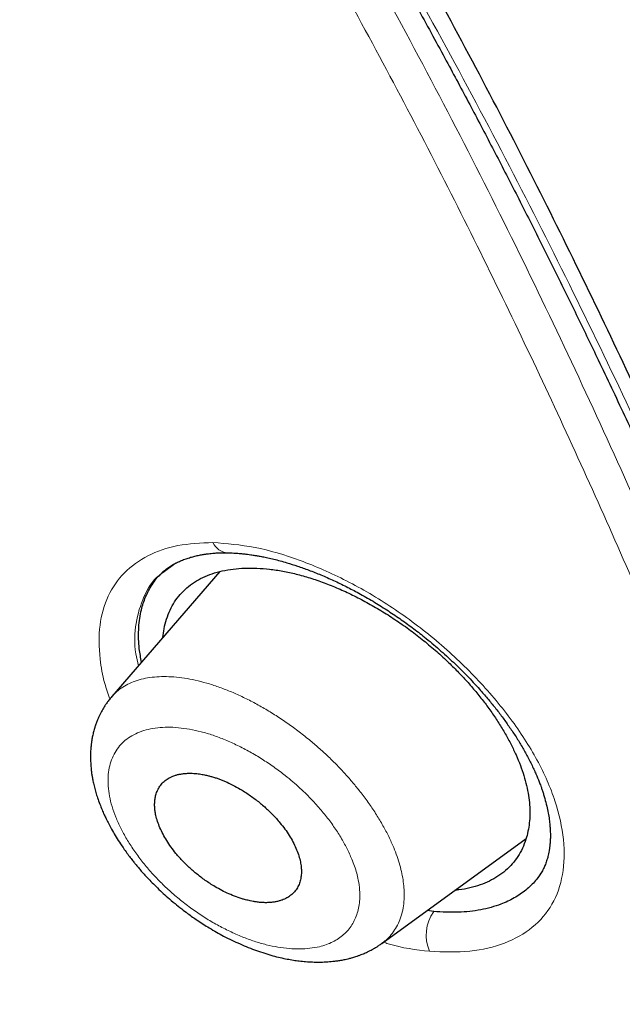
# Model space of a CAD drawing. Header units: millimetres. Extents: x 8 to 473, y 11 to 654.
# Tile 160 of 656: x 439 to 445, y 172 to 183. Entities that reach past the tile are written whole.
import ezdxf

# ---------------------------------------------------------------- set-up
doc = ezdxf.new("R2010")
doc.units = ezdxf.units.MM

msp = doc.modelspace()

# ---------------------------------------------------------------- linework, layer by layer
at = {"color": 8, "linetype": 'Continuous', "lineweight": 0}
for p, q in [((440.526, 176.733), (440.389, 176.633)), ((443.19, 173.043), (443.26, 173.032))]:
    msp.add_line(p, q, dxfattribs=at)
at = {"color": 7, "linetype": 'Continuous', "lineweight": 30}
for p, q in [((440.399, 176.645), (440.437, 176.679)), ((440.992, 176.641), (439.844, 175.314)), ((440.389, 176.633), (440.377, 176.624)), ((442.71, 172.694), (444.241, 173.809)), ((443.26, 173.033), (443.19, 173.043)), ((442.709, 172.695), (442.708, 172.694))]:
    msp.add_line(p, q, dxfattribs=at)
at = {"color": 8, "linetype": 'Continuous', "lineweight": 0}
for centre, radius, start, end in [((441.088, 177.028), 0.188, 204.6852, 265.4411), ((443.605, 172.784), 0.425, 144.2475, 204.1453)]:
    msp.add_arc(centre, radius, start, end, dxfattribs=at)
at = {"color": 7, "linetype": 'Continuous', "lineweight": 30}
for points, knots in [([(461.434, 127.874), (461.503, 128.563), (461.639, 129.933), (461.54, 132.212), (461.29, 134.581), (460.901, 137.032), (460.362, 139.8), (459.645, 142.896), (458.744, 146.322), (457.642, 150.206), (456.345, 154.543), (454.93, 159.312), (453.45, 164.132), (451.817, 169.061), (450.26, 173.284), (448.852, 176.755), (447.679, 179.425), (446.358, 182.169), (444.847, 184.993), (443.205, 187.727), (441.44, 190.34), (439.591, 192.787), (437.567, 195.163), (435.439, 197.421), (433.265, 199.554), (430.707, 201.901), (427.767, 204.412), (424.458, 207.034), (421.166, 209.481), (417.898, 211.771), (414.664, 213.894), (411.475, 215.849), (408.338, 217.655), (405.242, 219.372), (402.157, 221.077), (399.085, 222.71), (396.044, 224.214), (393.06, 225.541), (390.158, 226.671), (387.349, 227.606), (384.65, 228.31), (382.381, 228.689), (380.529, 228.788), (379.054, 228.678), (377.734, 228.33), (376.634, 227.685), (375.805, 226.721), (375.206, 225.417), (374.869, 224.029), (374.819, 222.972), (374.8, 222.571)], [0, 0, 0, 0, 0.0200047, 0.0398126, 0.0594823, 0.0790442, 0.098539, 0.1240032, 0.1493793, 0.1746635, 0.2089867, 0.2432628, 0.2776948, 0.3122934, 0.3470638, 0.3645565, 0.3821766, 0.3999474, 0.417905, 0.4360854, 0.4514078, 0.4669063, 0.4824142, 0.4977299, 0.5128612, 0.5278497, 0.5501285, 0.5722459, 0.5942634, 0.6162413, 0.6382062, 0.660093, 0.6818368, 0.7033851, 0.7249325, 0.7466767, 0.7685648, 0.7905255, 0.8125089, 0.8345238, 0.8566401, 0.8789195, 0.893908, 0.9090407, 0.9243532, 0.9398664, 0.9553564, 0.9706894, 0.9888644, 1, 1, 1, 1]), ([(459.222, 127.783), (459.279, 128.334), (459.392, 129.433), (459.354, 131.24), (459.203, 133.126), (458.946, 135.084), (458.606, 137.096), (458.12, 139.544), (457.444, 142.453), (456.55, 145.836), (455.526, 149.427), (454.387, 153.21), (453.193, 157.163), (451.97, 161.137), (450.669, 165.161), (449.243, 169.258), (447.913, 172.748), (446.74, 175.593), (445.791, 177.759), (444.755, 179.961), (443.615, 182.199), (442.353, 184.472), (441.065, 186.581), (439.779, 188.505), (438.531, 190.231), (437.189, 191.934), (435.607, 193.78), (433.775, 195.737), (431.713, 197.775), (429.472, 199.849), (427.063, 201.942), (424.497, 204.038), (421.926, 206.024), (419.361, 207.91), (416.594, 209.848), (413.637, 211.799), (410.505, 213.728), (407.407, 215.519), (404.335, 217.224), (401.274, 218.913), (398.238, 220.521), (395.247, 221.992), (392.516, 223.197), (390.046, 224.162), (387.827, 224.928), (385.677, 225.555), (383.612, 226.025), (381.762, 226.295), (380.136, 226.366), (378.734, 226.248), (377.595, 225.937), (376.712, 225.458), (376.055, 224.861), (375.536, 224.114), (375.103, 223.143), (374.794, 221.92), (374.634, 220.435), (374.621, 218.835), (374.727, 217.149), (374.931, 215.396), (375.305, 212.994), (375.923, 209.899), (376.848, 206.079), (377.905, 202.19), (379.046, 198.262), (380.219, 194.321), (381.349, 190.585), (382.48, 187.024), (383.628, 183.631), (384.881, 180.183), (386.104, 177.101), (386.984, 174.991), (387.408, 174.052), (387.49, 173.87)], [0, 0, 0, 0, 0.012215, 0.024412, 0.036596, 0.048766, 0.060927, 0.073082, 0.092172, 0.111249, 0.13031, 0.151946, 0.173571, 0.195212, 0.216878, 0.238563, 0.260269, 0.271132, 0.282006, 0.292893, 0.303792, 0.314705, 0.32563, 0.333834, 0.342045, 0.350258, 0.35847, 0.369407, 0.38033, 0.391239, 0.404312, 0.417369, 0.430424, 0.443476, 0.456526, 0.472832, 0.489119, 0.505383, 0.521624, 0.537868, 0.55414, 0.570431, 0.586733, 0.59978, 0.61283, 0.625882, 0.638943, 0.652018, 0.662926, 0.673848, 0.684783, 0.692993, 0.701206, 0.709417, 0.717621, 0.728547, 0.739459, 0.750357, 0.761244, 0.772118, 0.782981, 0.804686, 0.826372, 0.848038, 0.869678, 0.891304, 0.912939, 0.931134, 0.949343, 0.967563, 0.985796, 0.997263, 1, 1, 1, 1]), ([(404.423, 216.669), (404.504, 216.624), (404.661, 216.537), (404.892, 216.409), (405.115, 216.285), (405.328, 216.167), (405.533, 216.053), (405.725, 215.946), (405.904, 215.846), (406.072, 215.752), (406.232, 215.663), (406.384, 215.578), (406.534, 215.494), (406.679, 215.412), (406.82, 215.333), (406.951, 215.259), (407.073, 215.191), (407.187, 215.126), (407.298, 215.064), (407.409, 215.001), (407.616, 214.884), (407.923, 214.709), (408.331, 214.476), (408.745, 214.238), (409.271, 213.934), (409.908, 213.562), (410.657, 213.119), (411.407, 212.667), (412.164, 212.204), (412.928, 211.729), (413.699, 211.24), (414.471, 210.743), (415.246, 210.236), (416.023, 209.719), (416.801, 209.192), (417.563, 208.668), (418.308, 208.148), (419.037, 207.632), (419.638, 207.2), (420.111, 206.857), (420.455, 206.605), (420.8, 206.352), (421.146, 206.095), (421.464, 205.858), (421.754, 205.641), (422.015, 205.444), (422.281, 205.242), (422.552, 205.036), (422.825, 204.827), (423.096, 204.618), (423.329, 204.437), (423.525, 204.285), (423.683, 204.162), (423.839, 204.039), (423.993, 203.919), (424.129, 203.812), (424.244, 203.721), (424.339, 203.646), (424.412, 203.588), (424.465, 203.545), (424.502, 203.517), (424.535, 203.49), (424.563, 203.468), (424.584, 203.451), (424.6, 203.438), (424.616, 203.426), (424.636, 203.409), (424.662, 203.389), (424.699, 203.36), (424.747, 203.321), (424.808, 203.273), (424.876, 203.218), (424.95, 203.158), (425.029, 203.095), (425.111, 203.029), (425.194, 202.962), (425.277, 202.895), (425.429, 202.772), (425.649, 202.593), (425.934, 202.36), (426.22, 202.124), (426.508, 201.886), (426.8, 201.643), (427.092, 201.397), (427.387, 201.147), (427.641, 200.931), (427.853, 200.749), (428.022, 200.603), (428.193, 200.455), (428.363, 200.307), (428.528, 200.163), (428.685, 200.025), (428.832, 199.896), (428.971, 199.773), (429.093, 199.665), (429.199, 199.571), (429.291, 199.489), (429.377, 199.412), (429.46, 199.337), (429.552, 199.255), (429.659, 199.159), (429.783, 199.046), (429.917, 198.925), (430.06, 198.795), (430.213, 198.655), (430.375, 198.506), (430.545, 198.35), (430.717, 198.19), (430.889, 198.03), (431.103, 197.829), (431.36, 197.587), (431.656, 197.306), (431.95, 197.023), (432.245, 196.737), (432.541, 196.446), (432.836, 196.154), (433.129, 195.86), (433.448, 195.537), (433.792, 195.184), (434.16, 194.801), (434.526, 194.414), (434.889, 194.024), (435.25, 193.631), (435.607, 193.234), (435.96, 192.835), (436.309, 192.433), (436.652, 192.03), (436.991, 191.625), (437.325, 191.218), (437.652, 190.811), (437.973, 190.404), (438.29, 189.995), (438.605, 189.58), (438.862, 189.236), (439.06, 188.966), (439.201, 188.773), (439.34, 188.58), (439.475, 188.39), (439.604, 188.209), (439.725, 188.037), (439.839, 187.874), (439.946, 187.719), (440.037, 187.588), (440.112, 187.478), (440.173, 187.388), (440.233, 187.3), (440.294, 187.21), (440.36, 187.112), (440.432, 187.005), (440.508, 186.89), (440.59, 186.767), (440.677, 186.634), (440.771, 186.491), (440.86, 186.353), (440.944, 186.223), (441.021, 186.101), (441.1, 185.979), (441.175, 185.861), (441.243, 185.752), (441.305, 185.654), (441.36, 185.567), (441.408, 185.489), (441.446, 185.428), (441.476, 185.38), (441.497, 185.346), (441.514, 185.318), (441.527, 185.298), (441.537, 185.281), (441.55, 185.26), (441.571, 185.227), (441.599, 185.18), (441.635, 185.122), (441.677, 185.053), (441.724, 184.977), (441.774, 184.895), (441.824, 184.812), (441.875, 184.729), (441.925, 184.644), (442.007, 184.508), (442.12, 184.319), (442.272, 184.061), (442.433, 183.785), (442.602, 183.492), (442.767, 183.201), (442.927, 182.916), (443.082, 182.637), (443.232, 182.363), (443.414, 182.028), (443.627, 181.631), (443.869, 181.17), (444.105, 180.712), (444.337, 180.254), (444.565, 179.798), (444.788, 179.343), (445.028, 178.843), (445.286, 178.299), (445.558, 177.711), (445.777, 177.229), (445.946, 176.85), (446.07, 176.571), (446.195, 176.286), (446.321, 175.996), (446.425, 175.754), (446.507, 175.561), (446.567, 175.419), (446.628, 175.276), (446.688, 175.133), (446.747, 174.993), (446.806, 174.851), (446.865, 174.708), (446.924, 174.566), (446.979, 174.433), (447.03, 174.309), (447.077, 174.193), (447.121, 174.086), (447.164, 173.98), (447.209, 173.869), (447.258, 173.748), (447.311, 173.615), (447.368, 173.474), (447.428, 173.323), (447.491, 173.165), (447.556, 172.998), (447.624, 172.827), (447.712, 172.602), (447.819, 172.328), (447.951, 171.987), (448.085, 171.636), (448.222, 171.275), (448.43, 170.723), (448.707, 169.977), (449.035, 169.073), (449.343, 168.207), (449.633, 167.377), (449.916, 166.55), (450.234, 165.609), (450.582, 164.555), (450.96, 163.389), (451.328, 162.228), (451.69, 161.072), (452.077, 159.813), (452.49, 158.452), (452.93, 156.99), (453.366, 155.53), (453.803, 154.071), (454.239, 152.614), (454.671, 151.161), (455.073, 149.793), (455.443, 148.511), (455.782, 147.316), (456.074, 146.261), (456.321, 145.346), (456.48, 144.746), (456.59, 144.323), (456.654, 144.073), (456.72, 143.816), (456.787, 143.553), (456.848, 143.309), (456.904, 143.087), (456.953, 142.888), (457.001, 142.692), (457.047, 142.503), (457.087, 142.34), (457.12, 142.2), (457.149, 142.081), (457.172, 141.983), (457.191, 141.903), (457.205, 141.844), (457.217, 141.791), (457.227, 141.748), (457.235, 141.715), (457.241, 141.691), (457.246, 141.668), (457.252, 141.642), (457.26, 141.61), (457.269, 141.569), (457.281, 141.518), (457.296, 141.455), (457.312, 141.386), (457.343, 141.249), (457.391, 141.042), (457.448, 140.789), (457.5, 140.552), (457.548, 140.333), (457.596, 140.114), (457.643, 139.896), (457.688, 139.682), (457.74, 139.434), (457.797, 139.154), (457.86, 138.842), (457.918, 138.544), (457.973, 138.257), (458.025, 137.979), (458.076, 137.701), (458.126, 137.422), (458.175, 137.14), (458.222, 136.863), (458.266, 136.592), (458.309, 136.327), (458.344, 136.097), (458.373, 135.907), (458.394, 135.763), (458.413, 135.628), (458.43, 135.509), (458.445, 135.404), (458.458, 135.312), (458.469, 135.227), (458.48, 135.143), (458.492, 135.055), (458.504, 134.963), (458.516, 134.864), (458.529, 134.761), (458.543, 134.652), (458.557, 134.535), (458.573, 134.391), (458.593, 134.22), (458.613, 134.026), (458.633, 133.832), (458.652, 133.64), (458.669, 133.448), (458.683, 133.293), (458.693, 133.172), (458.699, 133.087), (458.706, 133.002), (458.712, 132.919), (458.718, 132.842), (458.722, 132.773), (458.726, 132.713), (458.73, 132.661), (458.733, 132.615), (458.735, 132.577), (458.737, 132.544), (458.739, 132.516), (458.74, 132.487), (458.742, 132.454), (458.744, 132.416), (458.747, 132.372), (458.75, 132.323), (458.752, 132.268), (458.755, 132.209), (458.758, 132.143), (458.762, 132.072), (458.765, 131.995), (458.768, 131.912), (458.771, 131.824), (458.775, 131.725), (458.778, 131.62), (458.78, 131.51), (458.782, 131.405), (458.784, 131.304), (458.785, 131.208), (458.785, 131.12), (458.785, 131.038), (458.785, 130.968), (458.785, 130.906), (458.785, 130.848), (458.784, 130.787), (458.783, 130.721), (458.782, 130.643), (458.78, 130.551), (458.777, 130.444), (458.773, 130.347), (458.77, 130.26), (458.767, 130.186), (458.763, 130.11), (458.759, 130.036), (458.756, 129.966), (458.752, 129.902), (458.748, 129.844), (458.744, 129.792), (458.741, 129.745), (458.738, 129.703), (458.735, 129.665), (458.732, 129.634), (458.73, 129.607), (458.728, 129.585), (458.727, 129.566), (458.725, 129.549), (458.724, 129.531), (458.722, 129.509), (458.719, 129.481), (458.716, 129.447), (458.712, 129.406), (458.708, 129.36), (458.702, 129.307), (458.696, 129.248), (458.689, 129.183), (458.681, 129.111), (458.671, 129.034), (458.661, 128.952), (458.649, 128.863), (458.635, 128.768), (458.62, 128.668), (458.603, 128.563), (458.584, 128.452), (458.563, 128.336), (458.548, 128.257), (458.54, 128.217)], [0, 0, 0, 0, 0.00246, 0.004828, 0.007103, 0.009285, 0.011374, 0.013371, 0.015169, 0.016884, 0.018517, 0.020068, 0.021536, 0.023078, 0.024518, 0.025855, 0.027089, 0.028228, 0.029348, 0.030473, 0.031603, 0.035684, 0.039833, 0.044047, 0.048279, 0.055837, 0.063394, 0.07095, 0.078506, 0.086216, 0.093926, 0.101636, 0.109346, 0.117055, 0.124765, 0.132474, 0.139655, 0.146834, 0.154015, 0.1574, 0.160784, 0.164169, 0.167556, 0.171003, 0.17352, 0.176084, 0.178695, 0.181351, 0.184052, 0.186724, 0.189334, 0.190913, 0.192469, 0.194001, 0.195511, 0.196986, 0.19799, 0.198916, 0.199765, 0.200139, 0.200495, 0.200834, 0.201123, 0.201323, 0.20145, 0.201592, 0.201791, 0.202047, 0.202362, 0.202861, 0.203459, 0.204156, 0.204862, 0.205648, 0.20647, 0.207288, 0.208101, 0.208911, 0.211769, 0.214574, 0.217326, 0.220214, 0.22306, 0.225936, 0.228847, 0.231792, 0.233456, 0.235132, 0.236818, 0.238514, 0.240179, 0.241728, 0.243189, 0.244564, 0.245853, 0.246822, 0.247736, 0.248594, 0.249397, 0.250207, 0.251351, 0.25259, 0.253923, 0.255357, 0.256887, 0.258512, 0.260231, 0.261975, 0.263697, 0.265398, 0.26846, 0.27145, 0.274368, 0.277415, 0.280434, 0.283452, 0.286469, 0.289487, 0.293335, 0.297186, 0.301038, 0.304893, 0.308752, 0.312618, 0.316483, 0.320333, 0.324177, 0.328016, 0.331853, 0.335689, 0.339456, 0.343247, 0.347096, 0.351007, 0.352779, 0.354564, 0.356361, 0.358114, 0.35979, 0.361359, 0.362853, 0.364272, 0.365615, 0.366468, 0.367288, 0.368074, 0.36887, 0.369766, 0.370766, 0.371804, 0.372934, 0.374158, 0.375474, 0.376881, 0.377957, 0.37908, 0.380245, 0.381351, 0.382361, 0.38326, 0.384067, 0.384782, 0.385405, 0.38577, 0.386093, 0.386351, 0.386536, 0.386659, 0.386807, 0.387128, 0.387559, 0.388099, 0.38873, 0.389459, 0.390216, 0.390981, 0.391753, 0.392531, 0.393318, 0.395517, 0.397771, 0.400454, 0.403196, 0.405899, 0.40855, 0.411148, 0.413694, 0.416188, 0.420529, 0.424846, 0.429163, 0.433481, 0.437802, 0.442123, 0.446445, 0.45209, 0.457737, 0.463383, 0.466045, 0.468743, 0.471505, 0.474331, 0.47722, 0.47859, 0.479974, 0.481372, 0.482784, 0.484171, 0.485496, 0.486978, 0.488373, 0.489682, 0.490906, 0.492043, 0.493094, 0.494092, 0.495164, 0.49638, 0.497691, 0.499097, 0.500578, 0.502152, 0.503818, 0.50554, 0.507242, 0.510525, 0.513727, 0.517435, 0.521029, 0.524569, 0.534051, 0.543533, 0.552, 0.560466, 0.568933, 0.5774, 0.589495, 0.60159, 0.613685, 0.62578, 0.637875, 0.653302, 0.668729, 0.684157, 0.699585, 0.715012, 0.730438, 0.745865, 0.758697, 0.771529, 0.78436, 0.792828, 0.801296, 0.803961, 0.806689, 0.809498, 0.812389, 0.815361, 0.817528, 0.819737, 0.821932, 0.824017, 0.825989, 0.827363, 0.828677, 0.82993, 0.83064, 0.831321, 0.831914, 0.832405, 0.832743, 0.833008, 0.833229, 0.833512, 0.833867, 0.834294, 0.834889, 0.835584, 0.836375, 0.837196, 0.840193, 0.84329, 0.845703, 0.848174, 0.850673, 0.853132, 0.855549, 0.857923, 0.861569, 0.86511, 0.868594, 0.8718, 0.875007, 0.878213, 0.881422, 0.884697, 0.888066, 0.89111, 0.894227, 0.897417, 0.899248, 0.900966, 0.902569, 0.904058, 0.905232, 0.906325, 0.907335, 0.9083, 0.909348, 0.910489, 0.91165, 0.912895, 0.914222, 0.915633, 0.917127, 0.919487, 0.921872, 0.924252, 0.926627, 0.928996, 0.93136, 0.93243, 0.933499, 0.934567, 0.935624, 0.9366, 0.937481, 0.938224, 0.938883, 0.939458, 0.939948, 0.940353, 0.940679, 0.941031, 0.941451, 0.941941, 0.942502, 0.943125, 0.943817, 0.944581, 0.945414, 0.946335, 0.947329, 0.948396, 0.949536, 0.950729, 0.952236, 0.953663, 0.955011, 0.956368, 0.957633, 0.958807, 0.959889, 0.960881, 0.961618, 0.962376, 0.963196, 0.96408, 0.965027, 0.966363, 0.967808, 0.969362, 0.970346, 0.97137, 0.972433, 0.973483, 0.974457, 0.975339, 0.976146, 0.976878, 0.977537, 0.978138, 0.978661, 0.979103, 0.979468, 0.979806, 0.980045, 0.980281, 0.980519, 0.980827, 0.981225, 0.981714, 0.982294, 0.982964, 0.983726, 0.984578, 0.985522, 0.986557, 0.987683, 0.9889, 0.990209, 0.99161, 0.993103, 0.994688, 0.996366, 0.998136, 1, 1, 1, 1]), ([(440.375, 176.628), (440.381, 176.634), (440.392, 176.645), (440.412, 176.66), (440.434, 176.677), (440.456, 176.692), (440.478, 176.706), (440.5, 176.719), (440.521, 176.73), (440.542, 176.741), (440.563, 176.75), (440.584, 176.759), (440.607, 176.769), (440.639, 176.78), (440.679, 176.793), (440.726, 176.806), (440.772, 176.816), (440.807, 176.822), (440.833, 176.826), (440.851, 176.829), (440.873, 176.832), (440.901, 176.835), (440.934, 176.838), (440.974, 176.84), (441.021, 176.841), (441.056, 176.841), (441.074, 176.841)], [0, 0, 0, 0, 0.054257, 0.10067, 0.139449, 0.176179, 0.214132, 0.253334, 0.290978, 0.327684, 0.359476, 0.39141, 0.427116, 0.466615, 0.53317, 0.596697, 0.656662, 0.711117, 0.730881, 0.750696, 0.776077, 0.807901, 0.846186, 0.89095, 0.942214, 1, 1, 1, 1]), ([(441.074, 176.841), (441.095, 176.84), (441.135, 176.839), (441.192, 176.835), (441.242, 176.831), (441.283, 176.826), (441.316, 176.821), (441.342, 176.817), (441.362, 176.814), (441.38, 176.811), (441.399, 176.808), (441.42, 176.804), (441.445, 176.799), (441.472, 176.794), (441.512, 176.785), (441.565, 176.773), (441.631, 176.756), (441.714, 176.732), (441.816, 176.7), (441.937, 176.657), (442.065, 176.606), (442.198, 176.548), (442.332, 176.483), (442.471, 176.41), (442.615, 176.328), (442.76, 176.237), (442.899, 176.144), (443.033, 176.047), (443.173, 175.939), (443.319, 175.816), (443.47, 175.679), (443.613, 175.538), (443.733, 175.409), (443.831, 175.295), (443.912, 175.197), (443.987, 175.099), (444.058, 174.999), (444.127, 174.898), (444.18, 174.812), (444.22, 174.742), (444.249, 174.69), (444.277, 174.636), (444.304, 174.582), (444.328, 174.531), (444.349, 174.484), (444.364, 174.448), (444.375, 174.42), (444.384, 174.398), (444.393, 174.374), (444.403, 174.346), (444.415, 174.312), (444.427, 174.273), (444.443, 174.219), (444.46, 174.153), (444.476, 174.079), (444.486, 174.011), (444.493, 173.951), (444.497, 173.898), (444.498, 173.848), (444.498, 173.798), (444.495, 173.752), (444.49, 173.712), (444.485, 173.678), (444.479, 173.646), (444.473, 173.619), (444.466, 173.594), (444.458, 173.569), (444.45, 173.545), (444.441, 173.522), (444.431, 173.499), (444.42, 173.477), (444.407, 173.453), (444.393, 173.429), (444.378, 173.409), (444.369, 173.396), (444.364, 173.389)], [0, 0, 0, 0, 0.014074, 0.026307, 0.036701, 0.045256, 0.051969, 0.056839, 0.060754, 0.063981, 0.067718, 0.071966, 0.076723, 0.081991, 0.08777, 0.099639, 0.112283, 0.125399, 0.146169, 0.168025, 0.190971, 0.214974, 0.238873, 0.262111, 0.289121, 0.315183, 0.340285, 0.364675, 0.389028, 0.419454, 0.44987, 0.480255, 0.510455, 0.530464, 0.550369, 0.570169, 0.589864, 0.610011, 0.63106, 0.641487, 0.652124, 0.66296, 0.673987, 0.68511, 0.694905, 0.702907, 0.707938, 0.712072, 0.717029, 0.723197, 0.730573, 0.739155, 0.748511, 0.766539, 0.78371, 0.800024, 0.814911, 0.828023, 0.840415, 0.854321, 0.869504, 0.879686, 0.890227, 0.900317, 0.909356, 0.917349, 0.925509, 0.935029, 0.943423, 0.95185, 0.960017, 0.96793, 0.976683, 0.987364, 1, 1, 1, 1]), ([(440.388, 175.942), (440.391, 175.973), (440.399, 176.042), (440.424, 176.139), (440.461, 176.234), (440.51, 176.321), (440.569, 176.4), (440.639, 176.47), (440.719, 176.53), (440.809, 176.58), (440.908, 176.62), (441.016, 176.65), (441.132, 176.67), (441.254, 176.68), (441.383, 176.679), (441.518, 176.669), (441.657, 176.648), (441.8, 176.617), (441.947, 176.576), (442.096, 176.525), (442.247, 176.464), (442.399, 176.394), (442.55, 176.315), (442.701, 176.228), (442.85, 176.134), (442.996, 176.032), (443.138, 175.923), (443.276, 175.808), (443.401, 175.695), (443.513, 175.583), (443.613, 175.477), (443.707, 175.367), (443.795, 175.257), (443.877, 175.145), (443.952, 175.032), (444.021, 174.919), (444.082, 174.806), (444.135, 174.694), (444.181, 174.583), (444.218, 174.475), (444.247, 174.368), (444.267, 174.264), (444.279, 174.163), (444.282, 174.066), (444.276, 173.972), (444.262, 173.883), (444.238, 173.793), (444.203, 173.703), (444.155, 173.616), (444.095, 173.537), (444.025, 173.466), (443.944, 173.405), (443.853, 173.354), (443.753, 173.313), (443.645, 173.282), (443.555, 173.264), (443.499, 173.26), (443.485, 173.258)], [0, 0, 0, 0, 0.016698, 0.036244, 0.055786, 0.075316, 0.094827, 0.114313, 0.133776, 0.153238, 0.172726, 0.192243, 0.211785, 0.231343, 0.250908, 0.270468, 0.290015, 0.309545, 0.32906, 0.348571, 0.36809, 0.38762, 0.407163, 0.426714, 0.446273, 0.465839, 0.485417, 0.505017, 0.524658, 0.541034, 0.557384, 0.573716, 0.590035, 0.606342, 0.622635, 0.638915, 0.655178, 0.671424, 0.687653, 0.70387, 0.720081, 0.736294, 0.752515, 0.768752, 0.785007, 0.801281, 0.817569, 0.837125, 0.856685, 0.876237, 0.895776, 0.915301, 0.934806, 0.954294, 0.973779, 0.993272, 1, 1, 1, 1]), ([(440.161, 175.68), (440.152, 175.728), (440.129, 175.847), (440.126, 176.028), (440.147, 176.205), (440.194, 176.36), (440.261, 176.49), (440.324, 176.581), (440.372, 176.622), (440.381, 176.63)], [0, 0, 0, 0, 0.121728, 0.300731, 0.490854, 0.640728, 0.796843, 0.959384, 1, 1, 1, 1]), ([(439.844, 175.314), (439.834, 175.301), (439.815, 175.278), (439.79, 175.245), (439.772, 175.217), (439.756, 175.192), (439.742, 175.168), (439.728, 175.142), (439.714, 175.114), (439.7, 175.083), (439.686, 175.048), (439.672, 175.012), (439.66, 174.972), (439.648, 174.929), (439.638, 174.884), (439.631, 174.841), (439.625, 174.798), (439.621, 174.751), (439.618, 174.696), (439.619, 174.641), (439.622, 174.585), (439.626, 174.535), (439.632, 174.491), (439.639, 174.449), (439.648, 174.404), (439.66, 174.352), (439.675, 174.296), (439.694, 174.236), (439.716, 174.175), (439.74, 174.115), (439.763, 174.062), (439.787, 174.013), (439.813, 173.961), (439.844, 173.903), (439.882, 173.838), (439.926, 173.767), (439.971, 173.7), (440.013, 173.642), (440.047, 173.597), (440.077, 173.559), (440.1, 173.53), (440.119, 173.508), (440.135, 173.489), (440.154, 173.466), (440.181, 173.436), (440.217, 173.396), (440.262, 173.349), (440.316, 173.295), (440.375, 173.238), (440.442, 173.178), (440.512, 173.118), (440.583, 173.062), (440.645, 173.015), (440.7, 172.975), (440.756, 172.937), (440.815, 172.898), (440.883, 172.856), (440.955, 172.814), (441.034, 172.77), (441.118, 172.728), (441.205, 172.688), (441.293, 172.65), (441.381, 172.617), (441.467, 172.588), (441.551, 172.563), (441.63, 172.543), (441.703, 172.528), (441.77, 172.516), (441.836, 172.507), (441.904, 172.5), (441.975, 172.496), (442.046, 172.494), (442.119, 172.497), (442.181, 172.502), (442.234, 172.508), (442.277, 172.515), (442.317, 172.523), (442.354, 172.531), (442.392, 172.541), (442.429, 172.552), (442.462, 172.564), (442.489, 172.574), (442.513, 172.583), (442.535, 172.593), (442.56, 172.604), (442.584, 172.616), (442.605, 172.627), (442.62, 172.635), (442.635, 172.644), (442.655, 172.656), (442.681, 172.673), (442.699, 172.686), (442.71, 172.693)], [0, 0, 0, 0, 0.011402, 0.020855, 0.028345, 0.034576, 0.041037, 0.04766, 0.054882, 0.062889, 0.071282, 0.08087, 0.089265, 0.100372, 0.111328, 0.121312, 0.129791, 0.141057, 0.153345, 0.166724, 0.17842, 0.190443, 0.199879, 0.207604, 0.217629, 0.229602, 0.241945, 0.25416, 0.268888, 0.282316, 0.293533, 0.303564, 0.31514, 0.328134, 0.342664, 0.358715, 0.376279, 0.388271, 0.398831, 0.407549, 0.414432, 0.419485, 0.423241, 0.428177, 0.435825, 0.445508, 0.457228, 0.470988, 0.486421, 0.501168, 0.519209, 0.535178, 0.549098, 0.560983, 0.571599, 0.585201, 0.598911, 0.61487, 0.630491, 0.64796, 0.666023, 0.683975, 0.701822, 0.719566, 0.737191, 0.75385, 0.769083, 0.782864, 0.795772, 0.810192, 0.826178, 0.841587, 0.856705, 0.873262, 0.882592, 0.892375, 0.902546, 0.910011, 0.918519, 0.928998, 0.935686, 0.942709, 0.948509, 0.95326, 0.959485, 0.967049, 0.971904, 0.975488, 0.978863, 0.984046, 0.991088, 1, 1, 1, 1]), ([(441.228, 173.167), (441.233, 173.166), (441.245, 173.162), (441.265, 173.157), (441.289, 173.151), (441.316, 173.144), (441.348, 173.138), (441.383, 173.133), (441.422, 173.128), (441.464, 173.126), (441.507, 173.126), (441.549, 173.13), (441.586, 173.136), (441.62, 173.144), (441.651, 173.153), (441.677, 173.164), (441.701, 173.176), (441.731, 173.195), (441.766, 173.222), (441.801, 173.262), (441.827, 173.307), (441.845, 173.356), (441.855, 173.408), (441.858, 173.462), (441.854, 173.518), (441.843, 173.577), (441.825, 173.639), (441.8, 173.704), (441.767, 173.772), (441.728, 173.84), (441.682, 173.908), (441.636, 173.967), (441.591, 174.019), (441.551, 174.063), (441.509, 174.104), (441.467, 174.143), (441.423, 174.181), (441.377, 174.218), (441.328, 174.254), (441.278, 174.288), (441.219, 174.326), (441.148, 174.366), (441.089, 174.395), (441.05, 174.412), (441.032, 174.42), (441.015, 174.427), (440.997, 174.434), (440.979, 174.44), (440.961, 174.447), (440.943, 174.453), (440.924, 174.459), (440.899, 174.466), (440.866, 174.475), (440.833, 174.483), (440.801, 174.489), (440.774, 174.493), (440.745, 174.497), (440.714, 174.499), (440.681, 174.501), (440.644, 174.5), (440.606, 174.497), (440.568, 174.491), (440.535, 174.484), (440.505, 174.474), (440.478, 174.463), (440.454, 174.451), (440.424, 174.433), (440.389, 174.406), (440.355, 174.365), (440.329, 174.32), (440.312, 174.274), (440.303, 174.229), (440.299, 174.187), (440.299, 174.143), (440.303, 174.098), (440.313, 174.047), (440.329, 173.988), (440.355, 173.921), (440.387, 173.854), (440.427, 173.785), (440.472, 173.717), (440.518, 173.657), (440.562, 173.606), (440.602, 173.562), (440.644, 173.521), (440.686, 173.482), (440.73, 173.444), (440.776, 173.407), (440.824, 173.371), (440.874, 173.337), (440.931, 173.301), (440.996, 173.264), (441.069, 173.227), (441.148, 173.194), (441.201, 173.176), (441.228, 173.167)], [0, 0, 0, 0, 0.003108, 0.007566, 0.012463, 0.018353, 0.025235, 0.033109, 0.041976, 0.051834, 0.062685, 0.073255, 0.083279, 0.092757, 0.101689, 0.110074, 0.117914, 0.125208, 0.142392, 0.159122, 0.175402, 0.191236, 0.206628, 0.221581, 0.236101, 0.250193, 0.265548, 0.280965, 0.29645, 0.312011, 0.327654, 0.343386, 0.353929, 0.364518, 0.375152, 0.385043, 0.395143, 0.405451, 0.415969, 0.426699, 0.437641, 0.4535, 0.470626, 0.474141, 0.477705, 0.481318, 0.48498, 0.488692, 0.492452, 0.496261, 0.50012, 0.504769, 0.511724, 0.520985, 0.526481, 0.532554, 0.539203, 0.546429, 0.554231, 0.56261, 0.573203, 0.583241, 0.592723, 0.601649, 0.61002, 0.617835, 0.625095, 0.642404, 0.659224, 0.675559, 0.691411, 0.703749, 0.715782, 0.727513, 0.738943, 0.750075, 0.765587, 0.781118, 0.796673, 0.812261, 0.827888, 0.843561, 0.854041, 0.864548, 0.875081, 0.884963, 0.895054, 0.905358, 0.915875, 0.926607, 0.937554, 0.951657, 0.966764, 0.982878, 1, 1, 1, 1]), ([(444.411, 173.461), (444.389, 173.427), (444.341, 173.353), (444.24, 173.258), (444.117, 173.173), (443.959, 173.1), (443.763, 173.045), (443.524, 173.017), (443.348, 173.027), (443.26, 173.032)], [0, 0, 0, 0, 0.107009, 0.234097, 0.361335, 0.488771, 0.658922, 0.829331, 1, 1, 1, 1])]:
    msp.add_open_spline(points, degree=3, knots=knots, dxfattribs=at)
at = {"color": 8, "linetype": 'Continuous', "lineweight": 0}
for points, knots in [([(404.357, 216.8), (405.719, 216.043), (408.436, 214.534), (412.556, 212.089), (416.373, 209.598), (419.876, 207.134), (423.061, 204.751), (426.269, 202.195), (429.116, 199.748), (431.575, 197.48), (433.642, 195.441), (435.643, 193.306), (437.532, 191.082), (439.277, 188.8), (440.968, 186.341), (442.564, 183.737), (444.049, 181.02), (445.365, 178.351), (446.541, 175.729), (447.95, 172.308), (449.503, 168.135), (451.133, 163.258), (452.609, 158.469), (454.025, 153.719), (455.409, 149.088), (456.65, 144.636), (457.689, 140.408), (458.372, 136.904), (458.766, 134.083), (458.941, 131.895), (458.967, 129.804), (458.782, 128.559), (458.689, 127.935)], [0, 0, 0, 0, 0.041621, 0.083027, 0.124254, 0.155187, 0.186259, 0.217684, 0.249258, 0.270278, 0.291311, 0.312423, 0.333508, 0.354515, 0.375614, 0.400882, 0.426039, 0.451271, 0.476543, 0.501735, 0.551843, 0.601883, 0.651941, 0.702019, 0.752119, 0.798831, 0.845298, 0.891449, 0.918531, 0.94558, 0.97268, 1, 1, 1, 1]), ([(404.545, 216.264), (405.877, 215.523), (408.54, 214.042), (412.598, 211.647), (416.38, 209.2), (419.867, 206.759), (423.039, 204.399), (426.22, 201.879), (429.034, 199.476), (431.468, 197.244), (433.517, 195.234), (435.495, 193.132), (437.364, 190.935), (439.08, 188.665), (440.737, 186.217), (442.295, 183.628), (443.737, 180.932), (445.009, 178.291), (446.142, 175.708), (447.549, 172.211), (449.134, 167.85), (450.815, 162.685), (452.342, 157.618), (453.845, 152.587), (455.325, 147.59), (456.641, 142.689), (457.54, 138.609), (458.079, 135.323), (458.333, 132.789), (458.402, 130.373), (458.175, 128.96), (458.061, 128.25)], [0, 0, 0, 0, 0.0410577, 0.0821105, 0.1232452, 0.154293, 0.1856069, 0.2169079, 0.2481504, 0.2691403, 0.2901685, 0.3111004, 0.3320142, 0.3531455, 0.3742811, 0.3994959, 0.4247209, 0.4498671, 0.4748816, 0.4998442, 0.5533653, 0.6069417, 0.66044, 0.71389, 0.7673728, 0.8209497, 0.8746258, 0.905931, 0.9371643, 0.9684378, 1, 1, 1, 1]), ([(457.698, 128.22), (457.796, 128.781), (457.989, 129.897), (458.005, 131.772), (457.886, 133.735), (457.635, 135.789), (457.202, 138.385), (456.53, 141.556), (455.573, 145.323), (454.492, 149.167), (453.333, 153.059), (452.164, 156.969), (450.985, 160.9), (449.734, 164.88), (448.366, 168.927), (447.091, 172.371), (445.966, 175.174), (445.048, 177.307), (444.04, 179.479), (442.928, 181.688), (441.691, 183.931), (440.425, 186.009), (439.158, 187.904), (437.927, 189.601), (436.608, 191.267), (435.059, 193.066), (433.262, 194.976), (431.23, 196.972), (429.018, 199.001), (426.643, 201.048), (424.113, 203.1), (421.578, 205.046), (419.054, 206.892), (416.346, 208.775), (413.463, 210.664), (410.411, 212.53), (407.392, 214.267), (405.398, 215.377), (404.4, 215.932)], [0, 0, 0, 0, 0.025219, 0.050243, 0.075219, 0.100224, 0.1253, 0.167123, 0.208897, 0.250637, 0.292347, 0.334058, 0.375777, 0.417537, 0.459293, 0.500974, 0.521789, 0.542616, 0.563499, 0.584464, 0.60542, 0.626337, 0.642078, 0.657874, 0.67353, 0.689088, 0.709897, 0.730837, 0.751765, 0.776717, 0.8017, 0.826792, 0.851776, 0.8766, 0.907472, 0.938289, 0.969126, 1, 1, 1, 1]), ([(439.824, 175.289), (439.805, 175.344), (439.754, 175.49), (439.708, 175.758), (439.705, 176.079), (439.792, 176.391), (439.966, 176.64), (440.218, 176.82), (440.534, 176.934), (440.79, 176.944), (440.918, 176.95)], [0, 0, 0, 0, 0.057389, 0.151805, 0.293344, 0.434536, 0.575581, 0.716997, 0.858587, 1, 1, 1, 1]), ([(440.918, 176.95), (441.064, 176.938), (441.356, 176.916), (441.841, 176.771), (442.336, 176.555), (442.828, 176.266), (443.296, 175.914), (443.721, 175.514), (444.085, 175.084), (444.324, 174.714), (444.468, 174.421), (444.578, 174.133), (444.653, 173.789), (444.643, 173.416), (444.532, 173.098), (444.32, 172.851), (444.022, 172.685), (443.654, 172.593), (443.363, 172.604), (443.217, 172.61)], [0, 0, 0, 0, 0.0626171, 0.1250605, 0.1874625, 0.24994, 0.3124931, 0.375069, 0.4376341, 0.5001809, 0.5314854, 0.5627473, 0.6251974, 0.6876586, 0.7500366, 0.8123777, 0.874867, 0.9374579, 1, 1, 1, 1]), ([(440.377, 176.624), (440.367, 176.616), (440.279, 176.554), (440.176, 176.379), (440.092, 176.099), (440.078, 175.846), (440.117, 175.684), (440.127, 175.641)], [0, 0, 0, 0, 0.0377783, 0.3240931, 0.6104368, 0.8966725, 1, 1, 1, 1]), ([(439.845, 175.313), (439.861, 175.331), (439.896, 175.369), (439.959, 175.416), (440.032, 175.456), (440.113, 175.487), (440.201, 175.51), (440.296, 175.523), (440.397, 175.528), (440.503, 175.524), (440.614, 175.512), (440.692, 175.496), (440.731, 175.488)], [0, 0, 0, 0, 0.092457, 0.193647, 0.294485, 0.395115, 0.495653, 0.596196, 0.696824, 0.797615, 0.898645, 1, 1, 1, 1]), ([(440.731, 175.488), (440.771, 175.478), (440.851, 175.459), (440.974, 175.419), (441.099, 175.371), (441.225, 175.315), (441.352, 175.251), (441.478, 175.181), (441.603, 175.103), (441.727, 175.019), (441.849, 174.929), (441.961, 174.839), (442.064, 174.75), (442.157, 174.663), (442.247, 174.574), (442.332, 174.482), (442.413, 174.388), (442.495, 174.286), (442.576, 174.177), (442.654, 174.06), (442.723, 173.943), (442.785, 173.827), (442.834, 173.718), (442.873, 173.617), (442.902, 173.525), (442.924, 173.435), (442.939, 173.348), (442.947, 173.264), (442.948, 173.178), (442.941, 173.091), (442.923, 173.005), (442.895, 172.925), (442.858, 172.852), (442.811, 172.786), (442.762, 172.733), (442.725, 172.706), (442.709, 172.695)], [0, 0, 0, 0, 0.03182, 0.063607, 0.09524, 0.126763, 0.158212, 0.189615, 0.220999, 0.252387, 0.283803, 0.315275, 0.34157, 0.367896, 0.394186, 0.420459, 0.446729, 0.473003, 0.504543, 0.536099, 0.567675, 0.599274, 0.630907, 0.657307, 0.683697, 0.709996, 0.736235, 0.762442, 0.788636, 0.820075, 0.851545, 0.883064, 0.914651, 0.946326, 0.978111, 1, 1, 1, 1]), ([(440.67, 174.968), (440.63, 174.974), (440.55, 174.986), (440.437, 174.991), (440.33, 174.985), (440.23, 174.967), (440.139, 174.94), (440.057, 174.901), (439.986, 174.852), (439.926, 174.792), (439.878, 174.722), (439.841, 174.644), (439.816, 174.558), (439.804, 174.464), (439.804, 174.364), (439.818, 174.258), (439.845, 174.148), (439.886, 174.034), (439.938, 173.918), (440.002, 173.801), (440.077, 173.684), (440.162, 173.567), (440.257, 173.454), (440.36, 173.344), (440.47, 173.24), (440.588, 173.141), (440.71, 173.049), (440.836, 172.964), (440.965, 172.888), (441.096, 172.821), (441.227, 172.763), (441.356, 172.715), (441.484, 172.678), (441.608, 172.653), (441.727, 172.637), (441.841, 172.633), (441.948, 172.64), (442.042, 172.656), (442.122, 172.68), (442.19, 172.708), (442.252, 172.744), (442.306, 172.786), (442.354, 172.835), (442.394, 172.889), (442.426, 172.95), (442.451, 173.015), (442.468, 173.085), (442.477, 173.167), (442.476, 173.261), (442.464, 173.354), (442.444, 173.439), (442.421, 173.513), (442.387, 173.601), (442.34, 173.704), (442.276, 173.82), (442.2, 173.937), (442.114, 174.052), (442.018, 174.165), (441.927, 174.262), (441.841, 174.343), (441.765, 174.411), (441.673, 174.486), (441.564, 174.568), (441.439, 174.652), (441.31, 174.729), (441.179, 174.797), (441.048, 174.856), (440.919, 174.905), (440.792, 174.943), (440.711, 174.96), (440.67, 174.968)], [0, 0, 0, 0, 0.015726, 0.031311, 0.046897, 0.062626, 0.078431, 0.094009, 0.109507, 0.125077, 0.140781, 0.156335, 0.171882, 0.187565, 0.203269, 0.218797, 0.234313, 0.249984, 0.265576, 0.281084, 0.296663, 0.312469, 0.328133, 0.343644, 0.35917, 0.374877, 0.390594, 0.406151, 0.421699, 0.437388, 0.453168, 0.468777, 0.484358, 0.500054, 0.515727, 0.53127, 0.546818, 0.562506, 0.575173, 0.587671, 0.600077, 0.61247, 0.62493, 0.637558, 0.650044, 0.662465, 0.674901, 0.68743, 0.703256, 0.718828, 0.729156, 0.739499, 0.749908, 0.765567, 0.781107, 0.796683, 0.812449, 0.8281, 0.843618, 0.853972, 0.864387, 0.874911, 0.890473, 0.905983, 0.921586, 0.937425, 0.953178, 0.968756, 0.984312, 1, 1, 1, 1]), ([(443.217, 172.61), (443.073, 172.626), (442.914, 172.643), (442.744, 172.701), (442.728, 172.707)], [0, 0, 0, 0, 0.906088, 1, 1, 1, 1])]:
    msp.add_open_spline(points, degree=3, knots=knots, dxfattribs=at)

doc.saveas('drawing.dxf')
